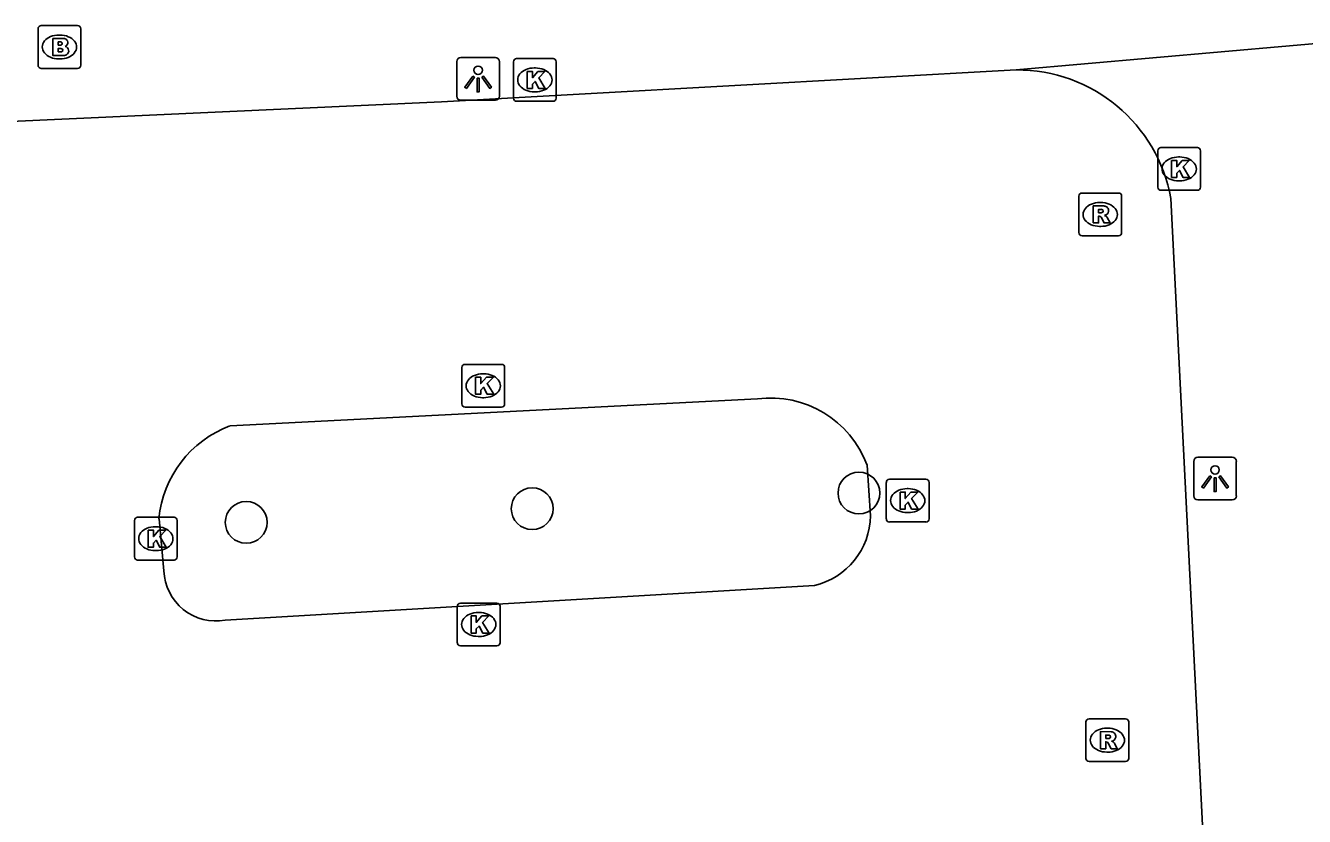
# Model space of a CAD drawing. Extents: x 161084 to 161928, y 385355 to 386522.
# Drawn here: x 161736.29 to 161766.2, y 385944.06 to 385962.54 of the extents above; entities that cross this region are included whole.
import ezdxf

# ---------------------------------------------------------------- set-up
doc = ezdxf.new("R2010")
doc.units = 0
for name, color, linetype in [('IMGEO_Boom', 7, 'Continuous'), ('IMGEO_Brandkraan', 7, 'Continuous'), ('IMGEO_Kolk', 7, 'Continuous'), ('IMGEO_Lichtpunt', 7, 'Continuous'), ('IMGEO_Rijbaan_lokaal_open', 7, 'Continuous'), ('IMGEO_Rioolput', 7, 'Continuous'), ('IMGEO_Voetpad_open', 7, 'Continuous')]:
    doc.layers.add(name, color=color, linetype=linetype)

msp = doc.modelspace()

# ---------------------------------------------------------------- linework, layer by layer
at = {"layer": 'IMGEO_Boom'}
for centre in [(161755.781, 385951.615), (161748.138, 385951.249), (161741.447, 385950.929)]:
    msp.add_circle(centre, 0.489, dxfattribs=at)
at = {"layer": 'IMGEO_Brandkraan'}
for p, q in [((161736.577, 385961.616), (161736.577, 385962.468)), ((161736.652, 385962.542), (161737.504, 385962.542)), ((161737.578, 385962.468), (161737.578, 385961.616)), ((161737.065, 385962.322), (161737.09, 385962.322)), ((161737.504, 385961.542), (161736.652, 385961.542)), ((161737.088, 385961.762), (161737.063, 385961.762))]:
    msp.add_line(p, q, dxfattribs=at)
for points in [[(161736.577, 385961.616), (161736.577, 385962.468)], [(161736.652, 385962.542), (161737.504, 385962.542)], [(161737.578, 385962.468), (161737.578, 385961.616)], [(161736.925, 385962.242), (161736.925, 385961.842), (161737.138, 385961.842)], [(161737.156, 385962.242), (161736.925, 385962.242)], [(161737.104, 385962.161), (161737.05, 385962.161), (161737.05, 385962.085)], [(161737.05, 385962.085), (161737.103, 385962.085)], [(161737.112, 385962.009), (161737.05, 385962.009), (161737.05, 385961.928)], [(161737.05, 385961.928), (161737.112, 385961.928)], [(161737.504, 385961.542), (161736.652, 385961.542)]]:
    msp.add_lwpolyline(points, dxfattribs=at)
for centre, radius, start, end in [((161736.654, 385962.466), 0.0765, 91.552, 178.448), ((161736.654, 385962.466), 0.0765, 91.552, 178.448), ((161737.502, 385962.466), 0.0765, 1.552, 88.448), ((161737.502, 385962.466), 0.0765, 1.552, 88.448), ((161737.105, 385962.123), 0.0379, 267.8285, 90.9355), ((161737.16, 385962.097), 0.145, 59.4692, 91.5367), ((161737.185, 385962.144), 0.0922, 285.5137, 58.1501), ((161737.113, 385961.968), 0.0404, 269.8759, 90.5077), ((161737.144, 385962.093), 0.251, 268.6676, 293.5347), ((161737.19, 385961.952), 0.105, 301.3115, 78.989), ((161736.654, 385961.618), 0.0765, 181.552, 268.448), ((161736.654, 385961.618), 0.0765, 181.552, 268.448), ((161737.502, 385961.618), 0.0765, 271.552, 358.448), ((161737.502, 385961.618), 0.0765, 271.552, 358.448)]:
    msp.add_arc(centre, radius, start, end, dxfattribs=at)
for centre, major_axis, ratio, start_param, end_param in [((161737.064, 385962.042), (-0.387, 0.002), 0.722429, 4.712389, 7.853982), ((161737.089, 385962.042), (-0.39, 0.002), 0.717154, 1.570796, 4.712389)]:
    msp.add_ellipse(centre, major_axis=major_axis, ratio=ratio, start_param=start_param, end_param=end_param, dxfattribs=at)
at = {"layer": 'IMGEO_Kolk'}
for p, q in [((161747.699, 385960.847), (161747.699, 385961.699)), ((161747.774, 385961.773), (161748.626, 385961.773)), ((161748.187, 385961.553), (161748.212, 385961.553)), ((161748.7, 385961.699), (161748.7, 385960.847)), ((161748.21, 385960.993), (161748.185, 385960.993)), ((161748.626, 385960.773), (161747.774, 385960.773)), ((161762.773, 385958.766), (161762.773, 385959.618)), ((161762.848, 385959.692), (161763.7, 385959.692)), ((161763.261, 385959.472), (161763.286, 385959.472)), ((161763.774, 385959.618), (161763.774, 385958.766)), ((161763.284, 385958.912), (161763.259, 385958.912)), ((161763.7, 385958.692), (161762.848, 385958.692)), ((161746.492, 385953.697), (161746.492, 385954.549)), ((161746.567, 385954.623), (161747.419, 385954.623)), ((161746.98, 385954.403), (161747.005, 385954.403)), ((161747.493, 385954.549), (161747.493, 385953.697)), ((161747.003, 385953.843), (161746.978, 385953.843)), ((161747.419, 385953.623), (161746.567, 385953.623)), ((161756.422, 385951.012), (161756.422, 385951.864)), ((161756.497, 385951.938), (161757.349, 385951.938)), ((161756.91, 385951.718), (161756.935, 385951.718)), ((161757.423, 385951.864), (161757.423, 385951.012)), ((161738.907, 385951.048), (161739.759, 385951.048)), ((161756.933, 385951.158), (161756.908, 385951.158)), ((161738.832, 385950.122), (161738.832, 385950.974)), ((161739.32, 385950.828), (161739.345, 385950.828)), ((161739.833, 385950.974), (161739.833, 385950.122)), ((161757.349, 385950.938), (161756.497, 385950.938)), ((161739.343, 385950.268), (161739.318, 385950.268)), ((161739.759, 385950.048), (161738.907, 385950.048)), ((161746.386, 385948.116), (161746.386, 385948.968)), ((161746.461, 385949.042), (161747.313, 385949.042)), ((161747.387, 385948.968), (161747.387, 385948.116)), ((161746.874, 385948.822), (161746.899, 385948.822)), ((161746.897, 385948.262), (161746.872, 385948.262)), ((161747.313, 385948.042), (161746.461, 385948.042))]:
    msp.add_line(p, q, dxfattribs=at)
for points in [[(161747.699, 385960.847), (161747.699, 385961.699)], [(161747.774, 385961.773), (161748.626, 385961.773)], [(161748.7, 385961.699), (161748.7, 385960.847)], [(161748.02, 385961.473), (161748.143, 385961.473), (161748.143, 385961.322), (161748.273, 385961.473), (161748.437, 385961.473), (161748.291, 385961.322), (161748.444, 385961.073), (161748.292, 385961.073), (161748.207, 385961.237), (161748.143, 385961.17), (161748.143, 385961.073), (161748.02, 385961.073), (161748.02, 385961.473)], [(161748.626, 385960.773), (161747.774, 385960.773)], [(161762.773, 385958.766), (161762.773, 385959.618)], [(161762.848, 385959.692), (161763.7, 385959.692)], [(161763.774, 385959.618), (161763.774, 385958.766)], [(161763.094, 385959.392), (161763.217, 385959.392), (161763.217, 385959.241), (161763.347, 385959.392), (161763.511, 385959.392), (161763.365, 385959.241), (161763.518, 385958.992), (161763.366, 385958.992), (161763.281, 385959.156), (161763.217, 385959.089), (161763.217, 385958.992), (161763.094, 385958.992), (161763.094, 385959.392)], [(161763.7, 385958.692), (161762.848, 385958.692)], [(161746.492, 385953.697), (161746.492, 385954.549)], [(161746.567, 385954.623), (161747.419, 385954.623)], [(161747.493, 385954.549), (161747.493, 385953.697)], [(161746.813, 385954.323), (161746.936, 385954.323), (161746.936, 385954.172), (161747.066, 385954.323), (161747.23, 385954.323), (161747.084, 385954.172), (161747.237, 385953.923), (161747.085, 385953.923), (161747, 385954.087), (161746.936, 385954.02), (161746.936, 385953.923), (161746.813, 385953.923), (161746.813, 385954.323)], [(161747.419, 385953.623), (161746.567, 385953.623)], [(161756.422, 385951.012), (161756.422, 385951.864)], [(161756.497, 385951.938), (161757.349, 385951.938)], [(161757.423, 385951.864), (161757.423, 385951.012)], [(161756.743, 385951.638), (161756.866, 385951.638), (161756.866, 385951.487), (161756.996, 385951.638), (161757.16, 385951.638), (161757.014, 385951.487), (161757.167, 385951.238), (161757.015, 385951.238), (161756.93, 385951.402), (161756.866, 385951.335), (161756.866, 385951.238), (161756.743, 385951.238), (161756.743, 385951.638)], [(161738.907, 385951.048), (161739.759, 385951.048)], [(161738.832, 385950.122), (161738.832, 385950.974)], [(161739.153, 385950.748), (161739.276, 385950.748), (161739.276, 385950.597), (161739.406, 385950.748), (161739.57, 385950.748), (161739.424, 385950.597), (161739.577, 385950.348), (161739.425, 385950.348), (161739.34, 385950.512), (161739.276, 385950.445), (161739.276, 385950.348), (161739.153, 385950.348), (161739.153, 385950.748)], [(161739.833, 385950.974), (161739.833, 385950.122)], [(161757.349, 385950.938), (161756.497, 385950.938)], [(161739.759, 385950.048), (161738.907, 385950.048)], [(161746.386, 385948.116), (161746.386, 385948.968)], [(161746.461, 385949.042), (161747.313, 385949.042)], [(161747.387, 385948.968), (161747.387, 385948.116)], [(161746.707, 385948.742), (161746.83, 385948.742), (161746.83, 385948.591), (161746.96, 385948.742), (161747.124, 385948.742), (161746.978, 385948.591), (161747.131, 385948.342), (161746.979, 385948.342), (161746.894, 385948.506), (161746.83, 385948.439), (161746.83, 385948.342), (161746.707, 385948.342), (161746.707, 385948.742)], [(161747.313, 385948.042), (161746.461, 385948.042)]]:
    msp.add_lwpolyline(points, dxfattribs=at)
for centre, start, end in [((161747.776, 385961.697), 91.552, 178.448), ((161747.776, 385961.697), 91.552, 178.448), ((161748.624, 385961.697), 1.552, 88.448), ((161748.624, 385961.697), 1.552, 88.448), ((161747.776, 385960.849), 181.552, 268.448), ((161747.776, 385960.849), 181.552, 268.448), ((161748.624, 385960.849), 271.552, 358.448), ((161748.624, 385960.849), 271.552, 358.448), ((161762.85, 385959.616), 91.552, 178.448), ((161762.85, 385959.616), 91.552, 178.448), ((161763.698, 385959.616), 1.552, 88.448), ((161763.698, 385959.616), 1.552, 88.448), ((161762.85, 385958.768), 181.552, 268.448), ((161762.85, 385958.768), 181.552, 268.448), ((161763.698, 385958.768), 271.552, 358.448), ((161763.698, 385958.768), 271.552, 358.448), ((161746.569, 385954.547), 91.552, 178.448), ((161746.569, 385954.547), 91.552, 178.448), ((161747.417, 385954.547), 1.552, 88.448), ((161747.417, 385954.547), 1.552, 88.448), ((161746.569, 385953.699), 181.552, 268.448), ((161746.569, 385953.699), 181.552, 268.448), ((161747.417, 385953.699), 271.552, 358.448), ((161747.417, 385953.699), 271.552, 358.448), ((161756.499, 385951.862), 91.552, 178.448), ((161756.499, 385951.862), 91.552, 178.448), ((161757.347, 385951.862), 1.552, 88.448), ((161757.347, 385951.862), 1.552, 88.448), ((161738.909, 385950.972), 91.552, 178.448), ((161738.909, 385950.972), 91.552, 178.448), ((161739.757, 385950.972), 1.552, 88.448), ((161739.757, 385950.972), 1.552, 88.448), ((161756.499, 385951.014), 181.552, 268.448), ((161756.499, 385951.014), 181.552, 268.448), ((161757.347, 385951.014), 271.552, 358.448), ((161757.347, 385951.014), 271.552, 358.448), ((161738.909, 385950.124), 181.552, 268.448), ((161738.909, 385950.124), 181.552, 268.448), ((161739.757, 385950.124), 271.552, 358.448), ((161739.757, 385950.124), 271.552, 358.448), ((161746.463, 385948.966), 91.552, 178.448), ((161746.463, 385948.966), 91.552, 178.448), ((161747.311, 385948.966), 1.552, 88.448), ((161747.311, 385948.966), 1.552, 88.448), ((161746.463, 385948.118), 181.552, 268.448), ((161746.463, 385948.118), 181.552, 268.448), ((161747.311, 385948.118), 271.552, 358.448), ((161747.311, 385948.118), 271.552, 358.448)]:
    msp.add_arc(centre, 0.0765, start, end, dxfattribs=at)
for centre, major_axis, ratio, start_param, end_param in [((161748.186, 385961.273), (-0.387, 0.002), 0.722429, 4.712389, 7.853982), ((161748.211, 385961.273), (-0.39, 0.002), 0.717154, 1.570796, 4.712389), ((161763.26, 385959.192), (-0.387, 0.002), 0.722429, 4.712389, 7.853982), ((161763.285, 385959.192), (-0.39, 0.002), 0.717154, 1.570796, 4.712389), ((161746.979, 385954.123), (-0.387, 0.002), 0.722429, 4.712389, 7.853982), ((161747.004, 385954.123), (-0.39, 0.002), 0.717154, 1.570796, 4.712389), ((161756.909, 385951.438), (-0.387, 0.002), 0.722429, 4.712389, 7.853982), ((161756.934, 385951.438), (-0.39, 0.002), 0.717154, 1.570796, 4.712389), ((161739.319, 385950.548), (-0.387, 0.002), 0.722429, 4.712389, 7.853982), ((161739.344, 385950.548), (-0.39, 0.002), 0.717154, 1.570796, 4.712389), ((161746.873, 385948.542), (-0.387, 0.002), 0.722429, 4.712389, 7.853982), ((161746.898, 385948.542), (-0.39, 0.002), 0.717154, 1.570796, 4.712389)]:
    msp.add_ellipse(centre, major_axis=major_axis, ratio=ratio, start_param=start_param, end_param=end_param, dxfattribs=at)
at = {"layer": 'IMGEO_Lichtpunt'}
for p, q in [((161746.374, 385961.7), (161746.374, 385960.893)), ((161746.374, 385961.7), (161746.374, 385960.893)), ((161747.276, 385961.795), (161746.468, 385961.795)), ((161747.276, 385961.795), (161746.468, 385961.795)), ((161747.37, 385960.893), (161747.37, 385961.7)), ((161747.37, 385960.893), (161747.37, 385961.7)), ((161746.468, 385960.799), (161747.276, 385960.799)), ((161746.468, 385960.799), (161747.276, 385960.799)), ((161763.614, 385952.356), (161763.614, 385951.549)), ((161763.614, 385952.356), (161763.614, 385951.549)), ((161764.516, 385952.451), (161763.708, 385952.451)), ((161764.516, 385952.451), (161763.708, 385952.451)), ((161764.61, 385951.549), (161764.61, 385952.356)), ((161764.61, 385951.549), (161764.61, 385952.356)), ((161763.708, 385951.455), (161764.516, 385951.455)), ((161763.708, 385951.455), (161764.516, 385951.455))]:
    msp.add_line(p, q, dxfattribs=at)
for points in [[(161746.748, 385961.364), (161746.787, 385961.336), (161746.599, 385961.074), (161746.561, 385961.101), (161746.748, 385961.364)], [(161746.85, 385961.316), (161746.897, 385961.316), (161746.897, 385960.994), (161746.85, 385960.994), (161746.85, 385961.316)], [(161746.96, 385961.336), (161746.998, 385961.363), (161747.185, 385961.101), (161747.146, 385961.073), (161746.96, 385961.336)], [(161763.988, 385952.02), (161764.027, 385951.992), (161763.839, 385951.73), (161763.801, 385951.757), (161763.988, 385952.02)], [(161764.09, 385951.972), (161764.137, 385951.972), (161764.137, 385951.65), (161764.09, 385951.65), (161764.09, 385951.972)], [(161764.2, 385951.992), (161764.238, 385952.019), (161764.425, 385951.757), (161764.386, 385951.729), (161764.2, 385951.992)]]:
    msp.add_lwpolyline(points, dxfattribs=at)
for centre in [(161746.873, 385961.498), (161764.113, 385952.154)]:
    msp.add_circle(centre, 0.0994, dxfattribs=at)
for centre, start, end in [((161746.468, 385961.7), 90, 180), ((161746.468, 385961.7), 90, 180), ((161747.276, 385961.7), 0, 90), ((161747.276, 385961.7), 0, 90), ((161746.468, 385960.893), 180, 270), ((161746.468, 385960.893), 180, 270), ((161747.276, 385960.893), 270, 0), ((161747.276, 385960.893), 270, 360), ((161763.708, 385952.356), 90, 180), ((161763.708, 385952.356), 90, 180), ((161764.516, 385952.356), 0, 90), ((161764.516, 385952.356), 0, 90), ((161763.708, 385951.549), 180, 270), ((161763.708, 385951.549), 180, 270), ((161764.516, 385951.549), 270, 0), ((161764.516, 385951.549), 270, 360)]:
    msp.add_arc(centre, 0.0946, start, end, dxfattribs=at)
at = {"layer": 'IMGEO_Rijbaan_lokaal_open'}
for points in [[(161735.589, 385960.283), (161746.013, 385960.757), (161759.461, 385961.506)], [(161766.105, 385898.664), (161763.077, 385958.5)], [(161741.068, 385953.184), (161753.407, 385953.817)], [(161755.972, 385952.269), (161756.051, 385951.083)], [(161739.52, 385949.795), (161739.407, 385951.015)], [(161754.74, 385949.456), (161740.955, 385948.642)]]:
    msp.add_lwpolyline(points, dxfattribs=at)
for centre, radius, start, end in [((161759.488, 385957.86), 3.646, 10.1039, 90.4223), ((161753.718, 385951.434), 2.403, 20.3345, 97.4428), ((161741.956, 385950.783), 2.56, 110.307, 174.8039), ((161754.36, 385951.104), 1.691, 282.9931, 359.2847), ((161740.742, 385949.847), 1.224, 182.4325, 280.0049)]:
    msp.add_arc(centre, radius, start, end, dxfattribs=at)
at = {"layer": 'IMGEO_Rioolput'}
for p, q in [((161760.926, 385957.702), (161760.926, 385958.554)), ((161761.001, 385958.628), (161761.853, 385958.628)), ((161761.927, 385958.554), (161761.927, 385957.702)), ((161761.414, 385958.408), (161761.439, 385958.408)), ((161761.437, 385957.848), (161761.412, 385957.848)), ((161761.853, 385957.628), (161761.001, 385957.628)), ((161761.093, 385945.412), (161761.093, 385946.264)), ((161761.168, 385946.338), (161762.02, 385946.338)), ((161762.094, 385946.264), (161762.094, 385945.412)), ((161761.581, 385946.118), (161761.606, 385946.118)), ((161761.604, 385945.558), (161761.579, 385945.558)), ((161762.02, 385945.338), (161761.168, 385945.338))]:
    msp.add_line(p, q, dxfattribs=at)
for points in [[(161760.926, 385957.702), (161760.926, 385958.554)], [(161761.001, 385958.628), (161761.853, 385958.628)], [(161761.927, 385958.554), (161761.927, 385957.702)], [(161761.515, 385958.326), (161761.263, 385958.328), (161761.263, 385957.928)], [(161761.441, 385958.247), (161761.387, 385958.247), (161761.387, 385958.166)], [(161761.263, 385957.928), (161761.387, 385957.928), (161761.387, 385958.09), (161761.398, 385958.09)], [(161761.387, 385958.166), (161761.439, 385958.166)], [(161761.445, 385958.061), (161761.516, 385957.928), (161761.656, 385957.928), (161761.591, 385958.054)], [(161761.853, 385957.628), (161761.001, 385957.628)], [(161761.093, 385945.412), (161761.093, 385946.264)], [(161761.168, 385946.338), (161762.02, 385946.338)], [(161762.094, 385946.264), (161762.094, 385945.412)], [(161761.682, 385946.036), (161761.43, 385946.038), (161761.43, 385945.638)], [(161761.43, 385945.638), (161761.554, 385945.638), (161761.554, 385945.8), (161761.565, 385945.8)], [(161761.608, 385945.957), (161761.554, 385945.957), (161761.554, 385945.876)], [(161761.554, 385945.876), (161761.606, 385945.876)], [(161761.612, 385945.771), (161761.683, 385945.638), (161761.823, 385945.638), (161761.758, 385945.764)], [(161762.02, 385945.338), (161761.168, 385945.338)]]:
    msp.add_lwpolyline(points, dxfattribs=at)
for centre, radius, start, end in [((161761.003, 385958.552), 0.0765, 91.552, 178.448), ((161761.003, 385958.552), 0.0765, 91.552, 178.448), ((161761.851, 385958.552), 0.0765, 1.552, 88.448), ((161761.851, 385958.552), 0.0765, 1.552, 88.448), ((161761.447, 385958.151), 0.0964, 77.0061, 93.1865), ((161761.461, 385958.208), 0.0378, 276.6634, 79.6772), ((161761.514, 385958.216), 0.109, 350.3612, 89.416), ((161761.397, 385958.037), 0.0533, 26.0293, 88.6989), ((161761.423, 385958.355), 0.19, 274.7715, 282.9687), ((161761.512, 385958.216), 0.112, 277.5842, 350.9817), ((161761.496, 385958.001), 0.108, 29.5134, 73.7905), ((161761.003, 385957.704), 0.0765, 181.552, 268.448), ((161761.003, 385957.704), 0.0765, 181.552, 268.448), ((161761.851, 385957.704), 0.0765, 271.552, 358.448), ((161761.851, 385957.704), 0.0765, 271.552, 358.448), ((161761.17, 385946.262), 0.0765, 91.552, 178.448), ((161761.17, 385946.262), 0.0765, 91.552, 178.448), ((161762.018, 385946.262), 0.0765, 1.552, 88.448), ((161762.018, 385946.262), 0.0765, 1.552, 88.448), ((161761.681, 385945.926), 0.109, 350.3612, 89.416), ((161761.564, 385945.747), 0.0533, 26.0293, 88.6989), ((161761.59, 385946.065), 0.19, 274.7715, 282.9687), ((161761.614, 385945.861), 0.0964, 77.0061, 93.1865), ((161761.628, 385945.918), 0.0378, 276.6634, 79.6772), ((161761.679, 385945.926), 0.112, 277.5842, 350.9817), ((161761.663, 385945.711), 0.108, 29.5134, 73.7905), ((161761.17, 385945.414), 0.0765, 181.552, 268.448), ((161761.17, 385945.414), 0.0765, 181.552, 268.448), ((161762.018, 385945.414), 0.0765, 271.552, 358.448), ((161762.018, 385945.414), 0.0765, 271.552, 358.448)]:
    msp.add_arc(centre, radius, start, end, dxfattribs=at)
for centre, major_axis, ratio, start_param, end_param in [((161761.413, 385958.128), (-0.387, 0.002), 0.722429, 4.712389, 7.853982), ((161761.438, 385958.128), (-0.39, 0.002), 0.717154, 1.570796, 4.712389), ((161761.58, 385945.838), (-0.387, 0.002), 0.722429, 4.712389, 7.853982), ((161761.605, 385945.838), (-0.39, 0.002), 0.717154, 1.570796, 4.712389)]:
    msp.add_ellipse(centre, major_axis=major_axis, ratio=ratio, start_param=start_param, end_param=end_param, dxfattribs=at)
at = {"layer": 'IMGEO_Voetpad_open'}
msp.add_lwpolyline([(161759.461, 385961.506), (161769.053, 385962.347)], dxfattribs=at)

doc.saveas('drawing.dxf')
